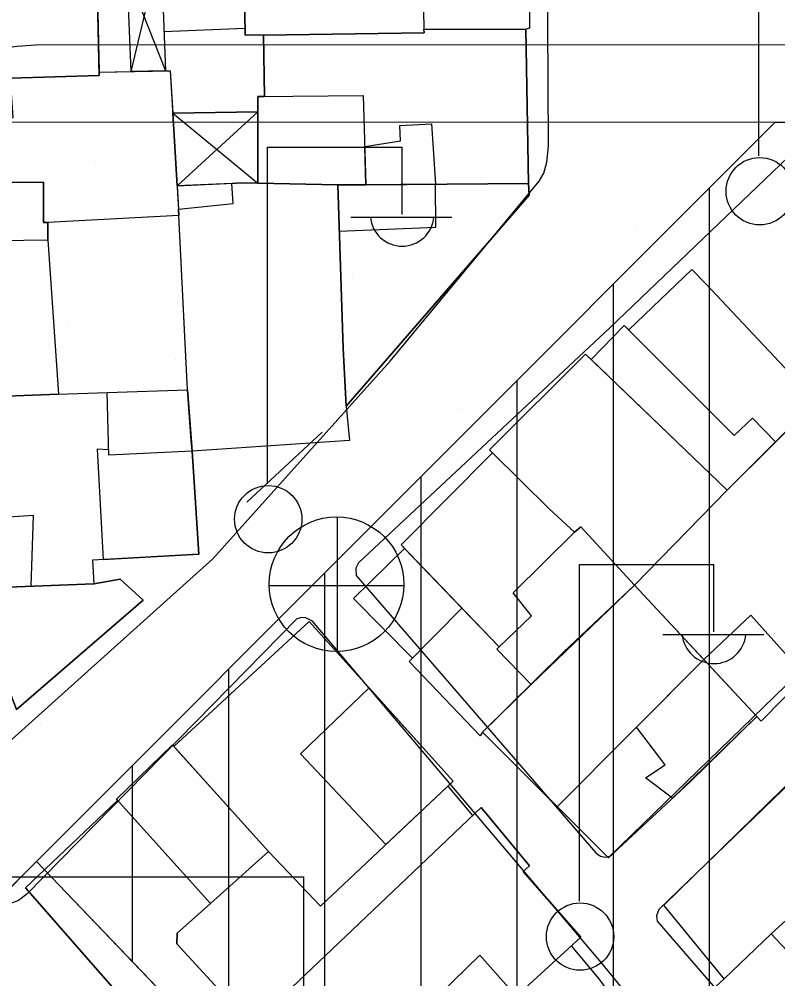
# Model space of a CAD drawing. Extents: x 417997 to 421451, y 4451742 to 4455216.
# Drawn here: x 420876.49 to 420915.94, y 4452454.27 to 4452504.14 of the extents above; entities that cross this region are included whole.
import ezdxf

# ---------------------------------------------------------------- set-up
doc = ezdxf.new("R2010")
doc.units = 0
for name, color, linetype in [('ADA', 7, 'Continuous'), ('ADAKENARI', 7, 'Continuous'), ('B_Kapi', 7, 'Continuous'), ('B_Mesken', 7, 'Continuous'), ('B_Sundurma', 7, 'Continuous'), ('B_Teras', 7, 'Continuous'), ('Default', 7, 'Continuous'), ('KALDIRIM', 7, 'Continuous'), ('LJ_SEMBOL', 7, 'Continuous'), ('PL_AYA_PARK_DINLENME', 7, 'Continuous'), ('PL_K_BHA', 7, 'Continuous'), ('PL_KON_MEV_450', 7, 'Continuous'), ('S_Elektrik_Diregi', 7, 'Continuous'), ('S_Rogar_Kapagi', 7, 'Continuous'), ('Sinir_Duvar_tek_tarafa_ait', 7, 'Continuous'), ('TR_PARKALANI', 7, 'Continuous'), ('TR_YUKSEKYOGUNKONUT', 7, 'Continuous'), ('Yol_Sose', 7, 'Continuous')]:
    doc.layers.add(name, color=color, linetype=linetype)

# ---------------------------------------------------------------- blocks, each defined once
blk = doc.blocks.new('POINT_DISPLAY')
at = {"layer": 'Default'}
blk.add_line((0, 0), (0, 0), dxfattribs=at)

msp = doc.modelspace()

# ---------------------------------------------------------------- linework, layer by layer
at = {"layer": 'ADA'}
for p, q in [((420915.8, 4452498.787), (420877.387, 4452460.374)), ((420915.8, 4452498.787), (420877.387, 4452460.374)), ((420877.387, 4452460.374), (420861.385, 4452444.372)), ((420877.387, 4452460.374), (420861.385, 4452444.372)), ((420877.387, 4452460.374), (420906.494, 4452429.988)), ((420877.387, 4452460.374), (420906.494, 4452429.988))]:
    msp.add_line(p, q, dxfattribs=at)
at = {"layer": 'ADAKENARI'}
for p, q in [((420875.456, 4452498.817), (420915.8, 4452498.787)), ((420875.456, 4452498.817), (420915.8, 4452498.787)), ((420915.8, 4452498.787), (420961.132, 4452498.753)), ((420915.8, 4452498.787), (420961.132, 4452498.753))]:
    msp.add_line(p, q, dxfattribs=at)
at = {"layer": 'B_Kapi'}
msp.add_lwpolyline([(420906.629, 4452454.272), (420907.305, 4452453.332)], dxfattribs=at)
at = {"layer": 'B_Mesken'}
for points in [[(420902.034, 4452511.662), (420902.986, 4452511.657), (420903.03, 4452503.67), (420902.832, 4452503.628), (420897.537, 4452503.6), (420897.539, 4452503.434), (420889.197, 4452503.32), (420888.232, 4452503.306), (420888.113, 4452511.589), (420897.438, 4452511.638)], [(420902.425, 4452511.66), (420902.986, 4452511.657), (420903.03, 4452503.67), (420902.833, 4452503.628), (420897.537, 4452503.6), (420897.539, 4452503.434), (420889.197, 4452503.32), (420888.233, 4452503.306), (420888.113, 4452511.589), (420897.438, 4452511.638), (420902.034, 4452511.662)], [(420863.133, 4452500.706), (420880.653, 4452501.212), (420880.51, 4452507.614), (420862.883, 4452506.31)], [(420880.649, 4452501.396), (420880.653, 4452501.212), (420876.035, 4452501.079), (420863.585, 4452500.719), (420863.133, 4452500.706), (420862.883, 4452506.31), (420863.631, 4452506.366), (420875.436, 4452507.238), (420880.51, 4452507.614)], [(420894.508, 4452495.542), (420902.971, 4452495.602), (420902.832, 4452503.628), (420897.537, 4452503.6), (420897.539, 4452503.434), (420889.197, 4452503.32), (420889.251, 4452500.126), (420888.897, 4452500.123), (420888.889, 4452495.615), (420893.052, 4452495.536)], [(420902.971, 4452495.602), (420894.508, 4452495.542), (420893.052, 4452495.536), (420888.889, 4452495.615), (420888.895, 4452499.334), (420888.897, 4452500.123), (420889.251, 4452500.126), (420889.197, 4452503.32), (420897.539, 4452503.434), (420897.537, 4452503.6), (420902.833, 4452503.628)], [(420880.653, 4452501.212), (420880.649, 4452501.396), (420884.343, 4452501.465), (420884.791, 4452493.946), (420877.979, 4452493.578), (420877.753, 4452493.578), (420877.745, 4452495.672), (420875.432, 4452495.658), (420875.254, 4452498.969), (420876.165, 4452499.031), (420876.035, 4452501.079)], [(420884.771, 4452494.274), (420884.788, 4452493.946), (420877.979, 4452493.578), (420877.753, 4452493.579), (420877.745, 4452495.672), (420875.432, 4452495.659), (420875.254, 4452498.969), (420876.165, 4452499.032), (420876.035, 4452501.079), (420880.653, 4452501.212), (420880.649, 4452501.396), (420882.309, 4452501.427), (420884.087, 4452501.461), (420884.343, 4452501.465), (420884.474, 4452499.256), (420884.699, 4452495.484)], [(420877.977, 4452492.677), (420878.534, 4452484.662), (420864.142, 4452484.085), (420863.463, 4452495.943), (420869.154, 4452495.623), (420877.745, 4452495.672), (420877.753, 4452493.578), (420877.979, 4452493.578)], [(420863.738, 4452495.927), (420869.154, 4452495.623), (420875.432, 4452495.659), (420877.745, 4452495.672), (420877.753, 4452493.579), (420877.979, 4452493.578), (420877.977, 4452492.677), (420878.535, 4452484.662), (420874.032, 4452484.481), (420864.351, 4452484.093), (420864.142, 4452484.085), (420863.463, 4452495.943)], [(420893.496, 4452484.039), (420893.658, 4452482.253), (420885.475, 4452481.695), (420885.241, 4452484.887), (420884.771, 4452494.275), (420887.617, 4452494.567), (420887.539, 4452495.611), (420887.999, 4452495.631), (420888.889, 4452495.615), (420893.052, 4452495.536), (420893.333, 4452487.045)], [(420884.788, 4452493.946), (420884.771, 4452494.274), (420887.617, 4452494.567), (420887.539, 4452495.611), (420887.999, 4452495.631), (420888.889, 4452495.615), (420893.052, 4452495.536), (420893.333, 4452487.045), (420893.496, 4452484.039), (420893.658, 4452482.253), (420885.475, 4452481.696), (420885.434, 4452482.253), (420885.241, 4452484.887)], [(420893.496, 4452484.039), (420903.01, 4452494.991), (420902.971, 4452495.602), (420894.508, 4452495.542), (420893.052, 4452495.536), (420893.333, 4452487.045)], [(420893.496, 4452484.039), (420893.333, 4452487.045), (420893.052, 4452495.536), (420894.508, 4452495.542), (420902.971, 4452495.602), (420903.011, 4452494.991)], [(420908.181, 4452487.997), (420911.457, 4452491.134), (420912.195, 4452490.393), (420917.942, 4452484.265), (420915.825, 4452482.17), (420913.297, 4452479.669), (420906.239, 4452486.45), (420907.95, 4452488.228)], [(420917.942, 4452484.265), (420915.825, 4452482.17), (420913.297, 4452479.669), (420906.239, 4452486.45), (420907.95, 4452488.228), (420908.181, 4452487.997), (420911.457, 4452491.134), (420912.195, 4452490.394)], [(420908.482, 4452474.731), (420913.297, 4452479.669), (420905.941, 4452486.736), (420900.946, 4452481.763), (420901.104, 4452481.604), (420904.047, 4452478.697), (420905.362, 4452477.489), (420905.688, 4452477.755)], [(420906.239, 4452486.45), (420913.297, 4452479.669), (420908.482, 4452474.731), (420905.688, 4452477.755), (420905.362, 4452477.489), (420904.047, 4452478.697), (420901.104, 4452481.604), (420900.946, 4452481.763), (420905.941, 4452486.736)], [(420885.475, 4452481.695), (420885.824, 4452476.338), (420880.304, 4452476.032), (420880.375, 4452474.802), (420874.569, 4452474.565), (420874.032, 4452484.481), (420878.534, 4452484.662), (420881.07, 4452484.74), (420885.241, 4452484.887), (420885.434, 4452482.253)], [(420885.475, 4452481.696), (420885.824, 4452476.338), (420880.304, 4452476.032), (420880.375, 4452474.802), (420874.569, 4452474.565), (420874.032, 4452484.481), (420878.535, 4452484.662), (420881.07, 4452484.74), (420885.241, 4452484.887), (420885.434, 4452482.253)], [(420913.297, 4452479.669), (420917.942, 4452484.265), (420922.037, 4452480.043), (420922.15, 4452480.153), (420924.9, 4452477.406), (420922.752, 4452475.161), (420922.508, 4452475.412), (420917.254, 4452470.135), (420917.371, 4452470.004), (420915.07, 4452467.657), (420914.849, 4452467.902), (420912.095, 4452470.856), (420908.482, 4452474.731)], [(420924.527, 4452477.779), (420924.9, 4452477.406), (420922.752, 4452475.161), (420922.508, 4452475.412), (420917.254, 4452470.135), (420917.371, 4452470.004), (420915.07, 4452467.657), (420914.849, 4452467.902), (420912.095, 4452470.856), (420908.482, 4452474.731), (420913.297, 4452479.669), (420915.825, 4452482.17), (420917.942, 4452484.265), (420922.037, 4452480.043), (420922.15, 4452480.154)], [(420901.446, 4452471.52), (420896.351, 4452476.824), (420901.104, 4452481.604), (420904.047, 4452478.697), (420905.362, 4452477.489), (420905.688, 4452477.755), (420908.482, 4452474.731), (420904.8, 4452471.238), (420903.108, 4452469.572), (420901.319, 4452471.4)], [(420908.482, 4452474.731), (420904.8, 4452471.238), (420903.108, 4452469.572), (420901.319, 4452471.4), (420901.446, 4452471.52), (420899.509, 4452473.537), (420896.532, 4452476.636), (420896.351, 4452476.824), (420901.104, 4452481.604), (420904.047, 4452478.697), (420905.362, 4452477.489), (420905.688, 4452477.755)], [(420896.937, 4452470.932), (420893.874, 4452474.041), (420896.531, 4452476.636), (420899.509, 4452473.536), (420901.446, 4452471.52), (420901.319, 4452471.4), (420903.108, 4452469.572), (420900.585, 4452467.088), (420900.459, 4452466.904), (420896.774, 4452470.767)], [(420901.446, 4452471.52), (420901.319, 4452471.4), (420903.108, 4452469.572), (420900.585, 4452467.088), (420900.459, 4452466.904), (420896.774, 4452470.768), (420896.937, 4452470.932), (420893.874, 4452474.041), (420896.532, 4452476.636), (420899.509, 4452473.537)], [(420864.757, 4452474.008), (420864.844, 4452471.936), (420864.951, 4452471.847), (420867.994, 4452471.127), (420875.872, 4452469.489), (420876.347, 4452468.262), (420882.939, 4452473.951), (420881.745, 4452475.037), (420880.375, 4452474.802), (420874.569, 4452474.565)], [(420864.757, 4452474.008), (420874.569, 4452474.565), (420880.375, 4452474.802), (420881.745, 4452475.037), (420882.939, 4452473.951), (420876.347, 4452468.262), (420875.872, 4452469.489), (420867.994, 4452471.127), (420864.951, 4452471.847), (420864.844, 4452471.935)], [(420911.384, 4452464.506), (420914.849, 4452467.902), (420908.482, 4452474.731), (420904.8, 4452471.238), (420900.585, 4452467.088), (420907.124, 4452460.548)], [(420914.849, 4452467.902), (420911.384, 4452464.506), (420907.124, 4452460.548), (420900.585, 4452467.088), (420903.108, 4452469.572), (420904.8, 4452471.238), (420908.482, 4452474.731), (420912.095, 4452470.856)], [(420889.455, 4452460.886), (420892.148, 4452458.05), (420899.052, 4452464.535), (420891.572, 4452472.839), (420884.525, 4452466.348)], [(420889.456, 4452460.886), (420884.526, 4452466.348), (420891.572, 4452472.839), (420899.052, 4452464.535), (420892.148, 4452458.05)], [(420886.435, 4452458.174), (420889.455, 4452460.886), (420884.46, 4452466.421), (420881.545, 4452463.604), (420881.604, 4452463.539), (420876.807, 4452458.994), (420884.614, 4452450.087), (420885.675, 4452450.943), (420885.545, 4452451.146), (420887.653, 4452452.86), (420884.683, 4452456.087), (420884.707, 4452456.632)], [(420884.526, 4452466.348), (420889.456, 4452460.886), (420886.435, 4452458.174), (420884.707, 4452456.632), (420884.683, 4452456.087), (420887.431, 4452453.101), (420887.653, 4452452.86), (420885.545, 4452451.146), (420885.675, 4452450.943), (420884.614, 4452450.087), (420876.807, 4452458.994), (420881.604, 4452463.539), (420881.545, 4452463.604), (420884.46, 4452466.421)], [(420916.05, 4452450.66), (420915.738, 4452450.361), (420912.733, 4452453.891), (420913.146, 4452454.262), (420910.017, 4452458.09), (420916.98, 4452464.896), (420920.116, 4452461.615), (420920.007, 4452461.446), (420920.425, 4452460.998), (420923.363, 4452457.859), (420918.568, 4452453.434), (420918.682, 4452453.233)], [(420923.362, 4452457.859), (420918.568, 4452453.434), (420918.682, 4452453.233), (420916.05, 4452450.66), (420915.738, 4452450.361), (420912.733, 4452453.891), (420913.146, 4452454.262), (420910.017, 4452458.09), (420916.98, 4452464.896), (420918.903, 4452462.884), (420920.116, 4452461.615), (420920.007, 4452461.446), (420920.425, 4452460.998)], [(420895.536, 4452447.137), (420905.685, 4452456.426), (420902.703, 4452459.84), (420903.032, 4452460.139), (420900.508, 4452463.18), (420889.949, 4452453.146)], [(420895.536, 4452447.137), (420889.949, 4452453.146), (420900.508, 4452463.18), (420903.032, 4452460.139), (420902.703, 4452459.84), (420905.685, 4452456.426)]]:
    msp.add_lwpolyline(points, close=True, dxfattribs=at)
at = {"layer": 'B_Sundurma'}
for p, q in [((420881.635, 4452507.706), (420884.087, 4452501.46)), ((420882.309, 4452501.427), (420883.846, 4452507.819)), ((420884.474, 4452499.256), (420888.889, 4452495.615)), ((420888.895, 4452499.334), (420884.699, 4452495.484))]:
    msp.add_line(p, q, dxfattribs=at)
for points in [[(420882.309, 4452501.427), (420882.115, 4452506.069), (420881.71, 4452506.066), (420881.635, 4452507.706), (420883.846, 4452507.819), (420884.087, 4452501.46)], [(420884.087, 4452501.461), (420882.309, 4452501.427), (420882.115, 4452506.069), (420881.709, 4452506.066), (420881.635, 4452507.706), (420883.846, 4452507.819)], [(420888.895, 4452499.334), (420884.474, 4452499.256), (420884.699, 4452495.484), (420887.999, 4452495.631), (420888.889, 4452495.615)], [(420888.889, 4452495.615), (420887.999, 4452495.631), (420887.539, 4452495.611), (420884.699, 4452495.484), (420884.474, 4452499.256), (420888.895, 4452499.334)]]:
    msp.add_lwpolyline(points, close=True, dxfattribs=at)
at = {"layer": 'B_Teras'}
for points in [[(420888.113, 4452511.589), (420888.232, 4452503.306), (420897.539, 4452503.434), (420897.438, 4452511.638)], [(420888.889, 4452495.615), (420888.897, 4452500.123), (420894.38, 4452500.174), (420894.508, 4452495.542), (420893.052, 4452495.536)], [(420894.453, 4452497.531), (420896.32, 4452497.82), (420896.277, 4452498.612), (420897.925, 4452498.699), (420898.136, 4452495.568), (420894.508, 4452495.542)], [(420869.187, 4452492.562), (420877.977, 4452492.677), (420877.979, 4452493.578), (420877.753, 4452493.578), (420877.745, 4452495.672), (420869.154, 4452495.623)], [(420893.052, 4452495.536), (420893.132, 4452493.129), (420898.151, 4452493.337), (420898.136, 4452495.568), (420894.508, 4452495.542)], [(420906.239, 4452486.45), (420907.95, 4452488.228), (420913.663, 4452482.505), (420914.616, 4452483.403), (420915.825, 4452482.17), (420913.297, 4452479.669)], [(420881.07, 4452484.74), (420885.241, 4452484.887), (420885.475, 4452481.695), (420881.153, 4452481.479)], [(420881.153, 4452481.479), (420881.146, 4452481.754), (420880.535, 4452481.798), (420880.861, 4452476.062), (420885.824, 4452476.338), (420885.475, 4452481.695)], [(420877.233, 4452478.342), (420874.374, 4452478.162), (420874.569, 4452474.565), (420877.101, 4452474.668)], [(420903.108, 4452469.572), (420901.319, 4452471.4), (420901.446, 4452471.52), (420903.131, 4452473.139), (420902.172, 4452474.328), (420905.362, 4452477.489), (420905.688, 4452477.755), (420908.482, 4452474.731)], [(420903.108, 4452469.572), (420900.585, 4452467.088), (420904.458, 4452463.214), (420912.095, 4452470.856), (420908.482, 4452474.731)], [(420900.585, 4452467.088), (420900.459, 4452466.904), (420896.774, 4452470.767), (420899.509, 4452473.536), (420901.446, 4452471.52), (420901.319, 4452471.4), (420903.108, 4452469.572)], [(420912.095, 4452470.856), (420914.538, 4452473.16), (420917.371, 4452470.004), (420915.07, 4452467.657), (420914.849, 4452467.902)], [(420912.095, 4452470.856), (420914.849, 4452467.902), (420910.464, 4452463.651), (420909.061, 4452464.715), (420910.083, 4452465.395), (420908.589, 4452467.348)], [(420891.116, 4452465.964), (420894.681, 4452469.388), (420899.052, 4452464.535), (420895.556, 4452461.251)], [(420881.545, 4452463.604), (420886.435, 4452458.174), (420889.455, 4452460.886), (420884.46, 4452466.421)], [(420918.568, 4452453.434), (420923.363, 4452457.859), (420920.425, 4452460.998), (420915.585, 4452456.608)], [(420915.585, 4452456.608), (420918.568, 4452453.434), (420918.682, 4452453.233), (420916.05, 4452450.66), (420915.738, 4452450.361), (420912.733, 4452453.891), (420913.146, 4452454.262), (420915.585, 4452456.608)], [(420898.675, 4452450.01), (420896.958, 4452452.107), (420900.436, 4452455.497), (420902.336, 4452453.361)]]:
    msp.add_lwpolyline(points, close=True, dxfattribs=at)
at = {"layer": 'KALDIRIM'}
msp.add_line((420973.559, 4452502.744), (420878.314, 4452502.815), dxfattribs=at)
msp.add_line((420973.559, 4452502.744), (420878.314, 4452502.815), dxfattribs=at)
msp.add_arc((420878.299, 4452482.815), 20, 89.9569, 175.7244, dxfattribs=at)
msp.add_arc((420878.299, 4452482.815), 20, 89.9569, 175.7244, dxfattribs=at)
at = {"layer": 'LJ_SEMBOL'}
msp.add_lwpolyline([(420841.264, 4452459.562), (420891.264, 4452459.562), (420891.264, 4452429.562), (420841.264, 4452429.562), (420841.264, 4452459.562), (420891.264, 4452459.562)], dxfattribs=at)
msp.add_lwpolyline([(420841.264, 4452459.562), (420891.264, 4452459.562), (420891.264, 4452429.562), (420841.264, 4452429.562), (420841.264, 4452459.562), (420891.264, 4452459.562)], dxfattribs=at)
at = {"layer": 'PL_AYA_PARK_DINLENME'}
msp.add_lwpolyline([(420915.8, 4452498.787), (420877.387, 4452460.374), (420861.385, 4452444.372), (420864.711, 4452488.853), (420875.456, 4452498.817)], close=True, dxfattribs=at)
msp.add_lwpolyline([(420915.8, 4452498.787), (420877.387, 4452460.374), (420861.385, 4452444.372), (420864.711, 4452488.853), (420875.456, 4452498.817)], close=True, dxfattribs=at)
at = {"layer": 'PL_K_BHA'}
msp.add_lwpolyline([(420858.757, 4452409.21), (420861.385, 4452444.372), (420877.387, 4452460.374), (420906.494, 4452429.988), (420893.613, 4452418.538)], close=True, dxfattribs=at)
msp.add_lwpolyline([(420858.757, 4452409.21), (420861.385, 4452444.372), (420877.387, 4452460.374), (420906.494, 4452429.988), (420893.613, 4452418.538)], close=True, dxfattribs=at)
at = {"layer": 'PL_KON_MEV_450'}
msp.add_lwpolyline([(420943.964, 4452333.259), (420890.438, 4452339.156), (420894.067, 4452409.012), (420955.758, 4452406.29), (420930.356, 4452451.198), (420906.494, 4452429.988), (420877.387, 4452460.374), (420915.8, 4452498.787), (420961.132, 4452498.753), (420961.655, 4452472.064), (421038.956, 4452492.38), (421042.667, 4452488.692), (421043.462, 4452373.991), (421023.346, 4452363.197), (421036.047, 4452320.558), (420975.678, 4452283.747), (420939.98, 4452286.94)], close=True, dxfattribs=at)
msp.add_lwpolyline([(420943.964, 4452333.259), (420890.438, 4452339.156), (420894.067, 4452409.012), (420955.758, 4452406.29), (420930.356, 4452451.198), (420906.494, 4452429.988), (420877.387, 4452460.374), (420915.8, 4452498.787), (420961.132, 4452498.753), (420961.655, 4452472.064), (421038.956, 4452492.38), (421042.667, 4452488.692), (421043.462, 4452373.991), (421023.346, 4452363.197), (421036.047, 4452320.558), (420975.678, 4452283.747), (420939.98, 4452286.94)], close=True, dxfattribs=at)
at = {"layer": 'S_Elektrik_Diregi'}
for p, q in [((420914.958, 4452497.035), (420914.958, 4452514.535)), ((420889.401, 4452479.991), (420889.401, 4452497.491)), ((420889.401, 4452497.491), (420896.401, 4452497.491)), ((420896.401, 4452493.991), (420896.401, 4452497.491)), ((420893.741, 4452493.851), (420898.991, 4452493.851)), ((420905.617, 4452458.296), (420905.617, 4452475.796)), ((420905.617, 4452475.796), (420912.617, 4452475.796)), ((420912.617, 4452472.296), (420912.617, 4452475.796)), ((420909.957, 4452472.156), (420915.207, 4452472.156))]:
    msp.add_line(p, q, dxfattribs=at)
for centre in [(420914.994, 4452495.2), (420889.437, 4452478.155), (420905.653, 4452456.461)]:
    msp.add_circle(centre, 1.75, dxfattribs=at)
for centre in [(420896.402, 4452494.004), (420912.618, 4452472.309)]:
    msp.add_arc(centre, 1.658, 184.8384, 355.1464, dxfattribs=at)
at = {"layer": 'S_Rogar_Kapagi'}
for p, q in [((420893.042, 4452471.247), (420893.042, 4452478.247)), ((420889.472, 4452474.712), (420896.472, 4452474.712))]:
    msp.add_line(p, q, dxfattribs=at)
msp.add_circle((420892.989, 4452474.776), 3.5, dxfattribs=at)
at = {"layer": 'Sinir_Duvar_tek_tarafa_ait'}
for points in [[(420884.01, 4452503.504), (420888.227, 4452503.681)], [(420892.245, 4452482.674), (420888.33, 4452479.038)], [(420898.783, 4452464.283), (420900.064, 4452462.758)], [(420905.197, 4452455.98), (420906.629, 4452454.272)]]:
    msp.add_lwpolyline(points, dxfattribs=at)
at = {"layer": 'TR_YUKSEKYOGUNKONUT'}
for p, q in [((420912.387, 4452435.226), (420912.387, 4452495.374)), ((420912.387, 4452435.226), (420912.387, 4452495.374)), ((420907.387, 4452430.781), (420907.387, 4452490.374)), ((420907.387, 4452430.781), (420907.387, 4452490.374)), ((420902.387, 4452434.275), (420902.387, 4452485.374)), ((420902.387, 4452434.275), (420902.387, 4452485.374)), ((420897.387, 4452439.495), (420897.387, 4452480.374)), ((420897.387, 4452439.495), (420897.387, 4452480.374)), ((420892.387, 4452444.715), (420892.387, 4452475.374)), ((420892.387, 4452444.715), (420892.387, 4452475.374)), ((420887.387, 4452449.934), (420887.387, 4452470.374)), ((420887.387, 4452449.934), (420887.387, 4452470.374)), ((420882.387, 4452455.154), (420882.387, 4452465.374)), ((420882.387, 4452455.154), (420882.387, 4452465.374))]:
    msp.add_line(p, q, dxfattribs=at)
at = {"layer": 'Yol_Sose'}
msp.add_lwpolyline([(420872.843, 4452463.797), (420886.563, 4452476.091), (420895.77, 4452486.364), (420903.53, 4452495.72), (420903.772, 4452496.14), (420903.927, 4452496.712), (420904.005, 4452497.55), (420903.77, 4452542.829), (420903.691, 4452543.078), (420903.523, 4452543.219), (420903.366, 4452543.296), (420861.08, 4452542.402), (420860.631, 4452542.256), (420860.485, 4452542.04), (420860.415, 4452541.526), (420861.661, 4452508.932), (420863.476, 4452465.727), (420863.572, 4452465.266), (420863.754, 4452464.864), (420864.086, 4452464.531), (420864.593, 4452464.365), (420871.422, 4452463.446), (420871.958, 4452463.456), (420872.419, 4452463.536)], close=True, dxfattribs=at)
for points in [[(420924.554, 4452504.701), (420907.194, 4452488.11), (420894.138, 4452475.883), (420893.988, 4452475.603), (420894.009, 4452475.229), (420906.475, 4452460.808), (420906.722, 4452460.644), (420906.977, 4452460.593), (420907.208, 4452460.641), (420926.05, 4452478.905), (420937.401, 4452489.281), (420938.265, 4452490.027), (420956.204, 4452500.146), (420982.08, 4452513.619)], [(420983.858, 4452510.477), (420959.298, 4452497.506), (420947.549, 4452490.982), (420941.118, 4452487.194), (420939.693, 4452486.084), (420925.614, 4452473.171), (420909.741, 4452457.864), (420909.62, 4452457.533), (420909.665, 4452457.27), (420921.759, 4452443.298), (420922.308, 4452443.047), (420922.771, 4452442.965), (420923.376, 4452443.034), (420923.676, 4452443.157), (420924.198, 4452443.548)], [(420919.792, 4452439.087), (420906.867, 4452454.976), (420891.736, 4452472.856), (420891.392, 4452473.026), (420891.182, 4452473.042), (420890.918, 4452472.98), (420876.882, 4452458.674), (420876.452, 4452458.333), (420875.719, 4452458.062), (420855.509, 4452452.206)]]:
    msp.add_lwpolyline(points, dxfattribs=at)

# ---------------------------------------------------------------- block references
at = {"layer": 'TR_PARKALANI', "xscale": 0.1, "yscale": 0.10000000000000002}
for p in [(420880.479, 4452496.763), (420880.479, 4452496.763), (420908.604, 4452493.315), (420908.604, 4452493.315), (420893.832, 4452490.711), (420893.832, 4452490.711), (420879.06, 4452488.106), (420879.06, 4452488.106), (420884.63, 4452486.464), (420884.63, 4452486.464), (420899.403, 4452483.859), (420899.403, 4452483.859), (420885.72, 4452479.126), (420885.72, 4452479.126), (420882.026, 4452471.692), (420882.026, 4452471.692), (420877.609, 4452467.542), (420877.609, 4452467.542)]:
    msp.add_blockref('POINT_DISPLAY', p, dxfattribs=at)

doc.saveas('drawing.dxf')
